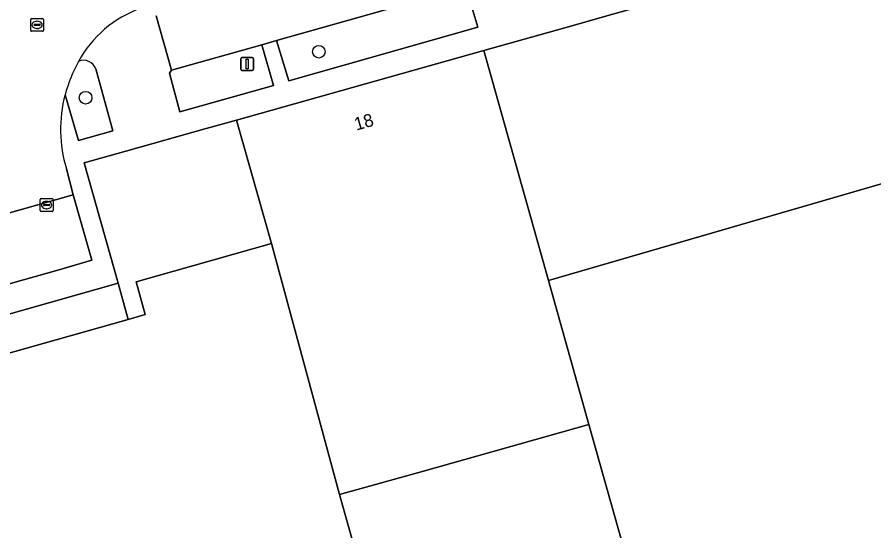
# Model space of a CAD drawing. Extents: x 159680 to 160786, y 387323 to 388340.
# Drawn here: x 159968.5 to 160034.9, y 388104 to 388143.9 of the extents above; entities that cross this region are included whole.
import ezdxf

# ---------------------------------------------------------------- set-up
doc = ezdxf.new("R2010")
doc.units = 0
for name, color, linetype in [('IMGEO_Boom', 7, 'Continuous'), ('IMGEO_Erf', 7, 'Continuous'), ('IMGEO_Groenvoorziening', 7, 'Continuous'), ('IMGEO_Hek', 7, 'Continuous'), ('IMGEO_Kolk', 7, 'Continuous'), ('IMGEO_Lichtmast', 7, 'Continuous'), ('IMGEO_Pand', 7, 'Continuous'), ('IMGEO_Pand_nummerreeks', 7, 'Continuous'), ('IMGEO_Parkeervlak_open', 7, 'Continuous'), ('IMGEO_Rijbaan_lokaal_gesloten', 7, 'Continuous'), ('IMGEO_Rioolput', 7, 'Continuous'), ('IMGEO_Voetpad_open', 7, 'Continuous')]:
    doc.layers.add(name, color=color, linetype=linetype)

msp = doc.modelspace()

# ---------------------------------------------------------------- linework, layer by layer
at = {"layer": 'IMGEO_Boom'}
for centre in [(159991.894, 388141.168), (159973.815, 388137.602)]:
    msp.add_circle(centre, 0.489, dxfattribs=at)
at = {"layer": 'IMGEO_Erf'}
for points in [[(159988.214, 388126.311), (159985.526, 388135.869), (159983.172, 388135.209), (159976.946, 388133.464), (159973.702, 388132.555), (159976.338, 388123.222), (159977.127, 388120.422), (159978.446, 388120.795), (159977.726, 388123.346)], [(160019.582, 388088.279), (160012.83, 388112.278), (160000, 388108.668), (159993.49, 388106.837), (160000, 388083.697), (160000.247, 388082.819), (160010.586, 388085.739)]]:
    msp.add_lwpolyline(points, close=True, dxfattribs=at)
at = {"layer": 'IMGEO_Groenvoorziening'}
for points in [[(160003.288, 388146.208), (159988.602, 388142.037), (159989.557, 388138.917), (160004.204, 388143.062)], [(159987.472, 388141.716), (159980.468, 388139.745), (159980.312, 388139.501), (159981.134, 388136.516), (159988.38, 388138.546)]]:
    msp.add_lwpolyline(points, close=True, dxfattribs=at)
msp.add_lwpolyline([(159972.224, 388137.838), (159973.257, 388134.295), (159975.919, 388135.032), (159974.61, 388139.841)], dxfattribs=at)
for centre, radius, start, end in [((159984.19, 388134.502), 12.423, 151.5397, 164.42232), ((159973.666, 388139.5), 1.004, 19.8722, 113.27761)]:
    msp.add_arc(centre, radius, start, end, dxfattribs=at)
at = {"layer": 'IMGEO_Hek'}
msp.add_lwpolyline([(159976.338, 388123.222), (159977.127, 388120.422)], dxfattribs=at)
at = {"layer": 'IMGEO_Kolk'}
for p, q in [((159970.298, 388128.856), (159970.298, 388129.708)), ((159970.373, 388129.782), (159971.225, 388129.782)), ((159970.786, 388129.562), (159970.811, 388129.562)), ((159971.299, 388129.708), (159971.299, 388128.856)), ((159970.557, 388129.276), (159970.557, 388129.288)), ((159970.995, 388129.239), (159970.597, 388129.239)), ((159970.6, 388129.325), (159970.998, 388129.325)), ((159970.809, 388129.002), (159970.784, 388129.002)), ((159971.041, 388129.288), (159971.041, 388129.276)), ((159971.225, 388128.782), (159970.373, 388128.782))]:
    msp.add_line(p, q, dxfattribs=at)
for points in [[(159970.298, 388128.856), (159970.298, 388129.708)], [(159970.373, 388129.782), (159971.225, 388129.782)], [(159971.299, 388129.708), (159971.299, 388128.856)], [(159971.225, 388128.782), (159970.373, 388128.782)]]:
    msp.add_lwpolyline(points, dxfattribs=at)
for centre, radius, start, end in [((159970.375, 388129.706), 0.0765, 91.55205, 178.44795), ((159970.375, 388129.706), 0.0765, 91.55205, 178.44795), ((159971.223, 388129.706), 0.0765, 1.55205, 88.44795), ((159971.223, 388129.706), 0.0765, 1.55205, 88.44795), ((159970.375, 388128.858), 0.0765, 181.55205, 268.44795), ((159970.375, 388128.858), 0.0765, 181.55205, 268.44795), ((159970.597, 388129.285), 0.0403, 85.87752, 175.75265), ((159970.594, 388129.275), 0.0366, 178.93798, 274.71019), ((159970.998, 388129.282), 0.043, 264.86636, 352.45326), ((159971.002, 388129.287), 0.0386, 1.73085, 96.63898), ((159971.223, 388128.858), 0.0765, 271.55205, 358.44795), ((159971.223, 388128.858), 0.0765, 271.55205, 358.44795)]:
    msp.add_arc(centre, radius, start, end, dxfattribs=at)
for centre, major_axis, ratio, start_param, end_param in [((159970.785, 388129.282), (-0.387, 0.002), 0.722429, 4.712389, 7.853982), ((159970.81, 388129.282), (-0.39, 0.002), 0.717154, 1.570796, 4.712389)]:
    msp.add_ellipse(centre, major_axis=major_axis, ratio=ratio, start_param=start_param, end_param=end_param, dxfattribs=at)
at = {"layer": 'IMGEO_Lichtmast'}
for p, q in [((159985.839, 388139.817), (159985.839, 388140.617)), ((159985.839, 388140.617), (159985.839, 388139.817)), ((159985.939, 388140.717), (159986.729, 388140.717)), ((159986.729, 388140.717), (159985.939, 388140.717)), ((159986.829, 388140.617), (159986.829, 388139.817)), ((159986.829, 388139.817), (159986.829, 388140.617)), ((159986.729, 388139.717), (159985.939, 388139.717)), ((159985.939, 388139.717), (159986.729, 388139.717))]:
    msp.add_line(p, q, dxfattribs=at)
msp.add_lwpolyline([(159986.259, 388140.592), (159986.409, 388140.592), (159986.409, 388139.842), (159986.259, 388139.842), (159986.259, 388140.592)], dxfattribs=at)
for centre, start, end in [((159985.939, 388140.617), 90, 180), ((159985.939, 388140.617), 90, 180), ((159986.729, 388140.617), 0, 90), ((159986.729, 388140.617), 360, 90), ((159985.939, 388139.817), 180, 270), ((159985.939, 388139.817), 180, 270), ((159986.729, 388139.817), 270, 0), ((159986.729, 388139.817), 270, 0)]:
    msp.add_arc(centre, 0.1, start, end, dxfattribs=at)
at = {"layer": 'IMGEO_Pand'}
for points in [[(160004.68, 388141.258), (160009.691, 388123.443), (160048.204, 388134.628), (160044.193, 388148.885), (160040.396, 388151.306), (160014.677, 388144.07), (160010.96, 388143.024)], [(160000, 388139.941), (159985.526, 388135.869), (159988.214, 388126.311), (159993.49, 388106.837), (160000, 388108.668), (160012.83, 388112.278), (160009.691, 388123.443), (160004.68, 388141.258)], [(160049.658, 388129.461), (160048.266, 388134.408), (160048.204, 388134.628), (160009.691, 388123.443), (160012.83, 388112.278), (160019.582, 388088.279), (160023.62, 388089.415), (160022.515, 388093.343), (160057.083, 388103.069)], [(159977.726, 388123.346), (159978.446, 388120.795), (159977.127, 388120.422), (159959.347, 388115.395), (159959.027, 388116.529), (159954.546, 388115.888), (159954.734, 388115.225), (159953.294, 388114.818), (159953.106, 388115.482), (159948.902, 388113.675), (159949.225, 388112.529), (159934.794, 388108.418), (159931.62, 388107.514), (159931.161, 388107.383), (159931.325, 388106.806), (159934.312, 388096.325), (159942.735, 388066.58), (160000, 388082.749), (160000.247, 388082.819), (160000, 388083.697), (159993.49, 388106.837), (159988.214, 388126.311)]]:
    msp.add_lwpolyline(points, close=True, dxfattribs=at)
at = {"layer": 'IMGEO_Parkeervlak_open'}
msp.add_lwpolyline([(159979.295, 388143.951), (159980.468, 388139.745), (159987.472, 388141.716), (159988.602, 388142.037), (160003.288, 388146.208)], dxfattribs=at)
at = {"layer": 'IMGEO_Rijbaan_lokaal_gesloten'}
msp.add_lwpolyline([(159883.068, 388107.488), (159883.776, 388104.987), (159886.219, 388105.673), (159903.22, 388110.445), (159905.738, 388111.152), (159917.152, 388114.356), (159922.67, 388115.909), (159934.971, 388119.371), (159952.551, 388124.319), (159959.327, 388126.241), (159972.859, 388130.08), (159972.326, 388132.105)], dxfattribs=at)
for centre, radius, start, end in [((159981.084, 388136.144), 8.909, 109.73948, 151.30583), ((159984.19, 388134.502), 12.423, 151.5397, 164.42232), ((159982.526, 388135.154), 10.646, 165.39659, 196.64198)]:
    msp.add_arc(centre, radius, start, end, dxfattribs=at)
at = {"layer": 'IMGEO_Rioolput'}
for p, q in [((159969.563, 388142.828), (159969.563, 388143.68)), ((159969.638, 388143.754), (159970.49, 388143.754)), ((159970.051, 388143.534), (159970.076, 388143.534)), ((159970.564, 388143.68), (159970.564, 388142.828)), ((159969.822, 388143.248), (159969.822, 388143.26)), ((159970.26, 388143.211), (159969.862, 388143.211)), ((159969.865, 388143.297), (159970.263, 388143.297)), ((159970.074, 388142.974), (159970.049, 388142.974)), ((159970.306, 388143.26), (159970.306, 388143.248)), ((159970.49, 388142.754), (159969.638, 388142.754))]:
    msp.add_line(p, q, dxfattribs=at)
for points in [[(159969.563, 388142.828), (159969.563, 388143.68)], [(159969.638, 388143.754), (159970.49, 388143.754)], [(159970.564, 388143.68), (159970.564, 388142.828)], [(159970.49, 388142.754), (159969.638, 388142.754)]]:
    msp.add_lwpolyline(points, dxfattribs=at)
for centre, radius, start, end in [((159969.64, 388143.678), 0.0765, 91.55205, 178.44795), ((159969.64, 388143.678), 0.0765, 91.55205, 178.44795), ((159970.488, 388143.678), 0.0765, 1.55205, 88.44795), ((159970.488, 388143.678), 0.0765, 1.55205, 88.44795), ((159969.64, 388142.83), 0.0765, 181.55205, 268.44795), ((159969.64, 388142.83), 0.0765, 181.55205, 268.44795), ((159969.862, 388143.257), 0.0403, 85.87752, 175.75265), ((159969.859, 388143.247), 0.0366, 178.93798, 274.71019), ((159970.263, 388143.254), 0.043, 264.86636, 352.45326), ((159970.267, 388143.259), 0.0386, 1.73085, 96.63898), ((159970.488, 388142.83), 0.0765, 271.55205, 358.44795), ((159970.488, 388142.83), 0.0765, 271.55205, 358.44795)]:
    msp.add_arc(centre, radius, start, end, dxfattribs=at)
for centre, major_axis, ratio, start_param, end_param in [((159970.05, 388143.254), (-0.387, 0.002), 0.722429, 4.712389, 7.853982), ((159970.075, 388143.254), (-0.39, 0.002), 0.717154, 1.570796, 4.712389)]:
    msp.add_ellipse(centre, major_axis=major_axis, ratio=ratio, start_param=start_param, end_param=end_param, dxfattribs=at)
at = {"layer": 'IMGEO_Voetpad_open'}
for points in [[(159967.514, 388120.734), (159976.338, 388123.222), (159973.702, 388132.555), (159976.946, 388133.464), (159983.172, 388135.209), (159985.526, 388135.869), (160000, 388139.941), (160004.68, 388141.258), (160010.96, 388143.024), (160014.677, 388144.07), (160040.396, 388151.306), (160043.283, 388152.118), (160044.964, 388152.31), (160048.041, 388153.199), (160048.269, 388153.084), (160052.87, 388154.391)], [(160041.96, 388153.615), (160032.221, 388150.896), (160031.295, 388154.122), (160030.14, 388153.798), (160031.034, 388150.572), (160023.757, 388148.502), (160022.834, 388151.732), (160017.624, 388150.245), (160018.528, 388147.031), (160009.564, 388144.54), (160008.659, 388147.733), (160004.462, 388146.541), (160003.288, 388146.208), (160004.204, 388143.062), (159989.557, 388138.917), (159988.602, 388142.037), (159987.472, 388141.716), (159988.38, 388138.546), (159981.134, 388136.516), (159980.312, 388139.501), (159980.468, 388139.745), (159979.295, 388143.951)], [(159974.61, 388139.841), (159975.919, 388135.032), (159973.257, 388134.295), (159972.224, 388137.838)], [(159972.326, 388132.105), (159972.859, 388130.08), (159974.309, 388125), (159971.667, 388124.235), (159960.818, 388121.183), (159936.4, 388114.314), (159924.119, 388110.86), (159907.177, 388106.094), (159904.639, 388105.38), (159887.608, 388100.589), (159885.182, 388099.907), (159883.776, 388104.987), (159883.068, 388107.488)], [(159959.347, 388115.395), (159977.127, 388120.422), (159976.338, 388123.222), (159967.514, 388120.734)]]:
    msp.add_lwpolyline(points, dxfattribs=at)
msp.add_lwpolyline([(159974.309, 388125), (159972.859, 388130.08), (159959.327, 388126.241), (159960.818, 388121.183), (159971.667, 388124.235)], close=True, dxfattribs=at)
for centre, radius, start, end in [((159981.084, 388136.144), 8.909, 109.73948, 151.30583), ((159973.666, 388139.5), 1.004, 19.8722, 113.27761), ((159982.526, 388135.154), 10.646, 165.39659, 196.64198)]:
    msp.add_arc(centre, radius, start, end, dxfattribs=at)

# ---------------------------------------------------------------- texts
at = {"layer": 'IMGEO_Pand_nummerreeks'}
msp.add_text('18', height=1, rotation=15.71299, dxfattribs=at).set_placement((159994.795, 388135.05))

doc.saveas('drawing.dxf')
